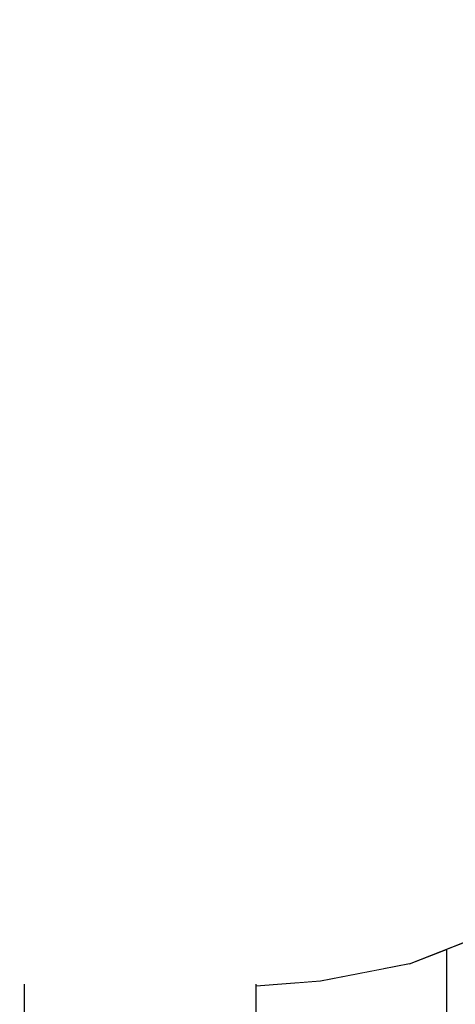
# Model space of a CAD drawing. Header units: millimetres. Extents: x -36478 to 31050, y -14815 to 11827.
# Tile 664 of 690: x -1147 to -1014, y 3901 to 4203. Entities that reach past the tile are written whole.
import ezdxf

# ---------------------------------------------------------------- set-up
doc = ezdxf.new("R2010")
doc.units = ezdxf.units.MM
doc.header["$MEASUREMENT"] = 0
doc.linetypes.add('Wipeout_Contour', pattern=[1000, 0, -1000])
for name, color, linetype in [('Nové_Interiér - nábytek', 7, 'Continuous'), ('Nové_Kóty - SP', 7, 'Continuous'), ('Nové_Výplně - Povrchové', 7, 'Continuous')]:
    doc.layers.add(name, color=color, linetype=linetype)
doc.styles.add('GENEROVANÝ_STYL_2', font='txt')
doc.dimstyles.new('GENEROVANÝ_STYL__1', dxfattribs={"dimtxt": 125, "dimasz": 190, "dimexe": 0.18, "dimexo": 300, "dimgap": 0, "dimtad": 1, "dimdec": 0, "dimzin": 0, "dimdsep": 46, "dimtxsty": 'GENEROVANÝ_STYL_2', "dimblk": 'ARROWHEAD_6', "dimblk1": 'ARROWHEAD_6', "dimblk2": 'ARROWHEAD_6', "dimcen": 0.09, "dimclrd": 1, "dimclre": 1, "dimclrt": 1, "dimazin": 0, "dimtfac": 1, "dimtdec": 4, "dimtmove": 0, "dimatfit": 3, "dimfxl": 1, "dimtolj": 1, "dimtzin": 0, "dimarcsym": 0})

# ---------------------------------------------------------------- blocks, each defined once
blk = doc.blocks.new('*D6333')
at = {"layer": 'Nové_Kóty - SP', "color": 1, "linetype": 'Continuous', "lineweight": 25}
for p, q in [((1592.49, 10900.32), (1592.49, 11050.32)), ((1692.49, 10800.32), (1492.49, 11000.32)), ((1779.99, 10900.32), (1292.49, 10900.32)), ((1592.49, 200), (1592.49, 10900.32)), ((1492.49, 300), (1692.49, 100)), ((1779.99, 200), (1292.49, 200)), ((1592.49, -398.51), (1592.49, 200))]:
    blk.add_line(p, q, dxfattribs=at)
at = {"layer": 'Nové_Kóty - SP', "color": 1, "lineweight": 25, "insert": (1567.49, 5289.02), "char_height": 125, "attachment_point": 7, "rotation": 90, "style": 'GENEROVANÝ_STYL_2'}
blk.add_mtext('\\A1;{\\pql;\\fArial|b0|i0|c0|p38;10\xa0700}', dxfattribs=at)
blk = doc.blocks.new('ARROWHEAD_6')
at = {"color": 0, "linetype": 'Continuous', "lineweight": 0}
for p, q in [((-0.5, -0.5), (0.5, 0.5)), ((0, 0), (-1, 0))]:
    blk.add_line(p, q, dxfattribs=at)
blk = doc.blocks.new('*D6426')
at = {"layer": 'Nové_Kóty - SP', "color": 1, "linetype": 'Continuous', "lineweight": 25}
for p, q in [((-3281.3, 5680), (-3081.3, 5480)), ((-2993.8, 5580), (-3481.3, 5580)), ((-3181.3, 3480), (-3181.3, 5580)), ((-3281.3, 3580), (-3081.3, 3380)), ((-2881.3, 3480), (-3368.8, 3480))]:
    blk.add_line(p, q, dxfattribs=at)
at = {"layer": 'Nové_Kóty - SP', "color": 1, "lineweight": 25, "insert": (-3206.3, 4316.29), "char_height": 125, "attachment_point": 7, "rotation": 90, "style": 'GENEROVANÝ_STYL_2'}
blk.add_mtext('\\A1;{\\pql;\\fArial|b0|i0|c0|p38;2\xa0100}', dxfattribs=at)
blk = doc.blocks.new('*D6432')
at = {"layer": 'Nové_Kóty - SP', "color": 1, "linetype": 'Continuous', "lineweight": 25}
for p, q in [((-4619.03, 6279.62), (-4819.03, 6479.62)), ((-4419.03, 6379.62), (-4906.53, 6379.62)), ((-4719.03, 3480), (-4719.03, 6379.62)), ((-4819.03, 3580), (-4619.03, 3380)), ((-4419.03, 3480), (-4906.53, 3480))]:
    blk.add_line(p, q, dxfattribs=at)
at = {"layer": 'Nové_Kóty - SP', "color": 1, "lineweight": 25, "char_height": 125, "attachment_point": 7, "rotation": 90, "style": 'GENEROVANÝ_STYL_2'}
for s, insert in [('\\A1;{\\pql;\\fArial|b0|i0|c0|p38;100}', (-4744.03, 5995.04)), ('\\A1;{\\pql;\\fArial|b0|i0|c0|p38;2\xa0900}', (-4744.03, 4573.81))]:
    blk.add_mtext(s, dxfattribs=dict(at, insert=insert))
blk = doc.blocks.new('*D6441')
at = {"layer": 'Nové_Kóty - SP', "color": 1, "linetype": 'Continuous', "lineweight": 25}
for p, q in [((-2766.08, 6230), (-2766.08, 6380)), ((-2666.08, 6130), (-2866.08, 6330)), ((-2466.08, 6230), (-2953.58, 6230)), ((-2766.08, 3480), (-2766.08, 6230)), ((-2866.08, 3580), (-2666.08, 3380)), ((-2666.08, 3330.35), (-2866.08, 3530.35)), ((-2466.08, 3480), (-2953.58, 3480))]:
    blk.add_line(p, q, dxfattribs=at)
at = {"layer": 'Nové_Kóty - SP', "color": 1, "lineweight": 25, "char_height": 125, "attachment_point": 7, "rotation": 90, "style": 'GENEROVANÝ_STYL_2'}
for s, insert in [('\\A1;{\\pql;\\fArial|b0|i0|c0|p38;2\xa0750}', (-2791.08, 4641.29)), ('\\A1;{\\pql;\\fArial|b0|i0|c0|p38;50}', (-2613.27, 3511.34))]:
    blk.add_mtext(s, dxfattribs=dict(at, insert=insert))

msp = doc.modelspace()

# ---------------------------------------------------------------- wipeouts: each hides what was drawn before it
at = {"color": 254, "linetype": 'Wipeout_Contour', "lineweight": 0, "ltscale": 12966.947133}
msp.add_wipeout([(-1059.99, 4222.19), (-1057.43, 4181.71), (-1027.65, 4176.29)], dxfattribs=at).dxf.layer = 'Nové_Výplně - Povrchové'
at = {"color": 254, "linetype": 'Wipeout_Contour', "lineweight": 0, "ltscale": 12601.054054}
msp.add_wipeout([(-1141.56, 4009.21), (-1139.2, 4054.94), (-1180.12, 4051.66)], dxfattribs=at).dxf.layer = 'Nové_Výplně - Povrchové'
at = {"color": 254, "linetype": 'Wipeout_Contour', "lineweight": 0, "ltscale": 12321.546078}
msp.add_wipeout([(-1095.18, 3960.88), (-1143.02, 3960.88), (-1096.02, 3939.29)], dxfattribs=at).dxf.layer = 'Nové_Výplně - Povrchové'
at = {"color": 254, "linetype": 'Wipeout_Contour', "lineweight": 0, "ltscale": 16264.063095}
msp.add_wipeout([(-1149.36, 3907.53), (-1135.7, 3906.95), (-1110.29, 3906.13), (-1104.08, 3908.57)], dxfattribs=at).dxf.layer = 'Nové_Výplně - Povrchové'
at = {"color": 254, "linetype": 'Wipeout_Contour', "lineweight": 0, "ltscale": 16203.276177}
msp.add_wipeout([(-1074.71, 3907.09), (-1074.71, 3906.73), (-1055.01, 3908.23), (-1070.51, 3907.53)], dxfattribs=at).dxf.layer = 'Nové_Výplně - Povrchové'

# ---------------------------------------------------------------- next in the draw order: wipeouts: each hides what was drawn before it
at = {"color": 254, "linetype": 'Wipeout_Contour', "lineweight": 0, "ltscale": 12997.234118}
msp.add_wipeout([(-1027.65, 4176.29), (-1030.88, 4218.51), (-1059.99, 4222.19)], dxfattribs=at).dxf.layer = 'Nové_Výplně - Povrchové'
at = {"color": 254, "linetype": 'Wipeout_Contour', "lineweight": 0, "ltscale": 12725.097236}
msp.add_wipeout([(-1139.2, 4054.94), (-1136.37, 4098.59), (-1176.36, 4093.8)], dxfattribs=at).dxf.layer = 'Nové_Výplně - Povrchové'
at = {"color": 254, "linetype": 'Wipeout_Contour', "lineweight": 0, "ltscale": 12566.560431}
msp.add_wipeout([(-1180.12, 4051.66), (-1182.68, 4007.67), (-1141.56, 4009.21)], dxfattribs=at).dxf.layer = 'Nové_Výplně - Povrchové'
at = {"color": 254, "linetype": 'Wipeout_Contour', "lineweight": 0, "ltscale": 12311.944345}
msp.add_wipeout([(-1143.02, 3960.88), (-1147.3, 3937.27), (-1096.02, 3939.29)], dxfattribs=at).dxf.layer = 'Nové_Výplně - Povrchové'
at = {"color": 254, "linetype": 'Wipeout_Contour', "lineweight": 0, "ltscale": 12204.882891}
msp.add_wipeout([(-1104.08, 3908.57), (-1099.78, 3914.27), (-1148.29, 3912.24)], dxfattribs=at).dxf.layer = 'Nové_Výplně - Povrchové'
at = {"color": 254, "linetype": 'Wipeout_Contour', "lineweight": 0, "ltscale": 12141.555972}
msp.add_wipeout([(-1035.76, 3912.12), (-1055.01, 3908.23), (-1027.62, 3913.59)], dxfattribs=at).dxf.layer = 'Nové_Výplně - Povrchové'

# ---------------------------------------------------------------- next in the draw order: wipeouts: each hides what was drawn before it
at = {"color": 254, "linetype": 'Wipeout_Contour', "lineweight": 0, "ltscale": 12845.697714}
msp.add_wipeout([(-1057.43, 4181.71), (-1054.71, 4140.68), (-1024, 4135.03)], dxfattribs=at).dxf.layer = 'Nové_Výplně - Povrchové'
at = {"color": 254, "linetype": 'Wipeout_Contour', "lineweight": 0, "ltscale": 12844.613215}
msp.add_wipeout([(-1136.37, 4098.59), (-1133.52, 4140.68), (-1171.96, 4135.03)], dxfattribs=at).dxf.layer = 'Nové_Výplně - Povrchové'
at = {"color": 254, "linetype": 'Wipeout_Contour', "lineweight": 0, "ltscale": 12690.905262}
msp.add_wipeout([(-1176.36, 4093.8), (-1180.12, 4051.66), (-1139.2, 4054.94)], dxfattribs=at).dxf.layer = 'Nové_Výplně - Povrchové'
at = {"color": 254, "linetype": 'Wipeout_Contour', "lineweight": 0, "ltscale": 12358.038066}
msp.add_wipeout([(-1143.02, 3960.88), (-1183.48, 3960.88), (-1147.3, 3937.27)], dxfattribs=at).dxf.layer = 'Nové_Výplně - Povrchové'
at = {"color": 254, "linetype": 'Wipeout_Contour', "lineweight": 0, "ltscale": 12227.142783}
msp.add_wipeout([(-1148.33, 3921.6), (-1099.78, 3914.27), (-1097.32, 3924.13)], dxfattribs=at).dxf.layer = 'Nové_Výplně - Povrchové'
at = {"color": 254, "linetype": 'Wipeout_Contour', "lineweight": 0, "ltscale": 12146.200007}
msp.add_wipeout([(-1070.51, 3907.53), (-1055.01, 3908.23), (-1035.76, 3912.12)], dxfattribs=at).dxf.layer = 'Nové_Výplně - Povrchové'
at = {"color": 254, "linetype": 'Wipeout_Contour', "lineweight": 0, "ltscale": 16286.591811}
msp.add_wipeout([(-1149.36, 3907.53), (-1152.27, 3906.41), (-1145.87, 3907.34), (-1135.7, 3906.95)], dxfattribs=at).dxf.layer = 'Nové_Výplně - Povrchové'

# ---------------------------------------------------------------- next in the draw order: wipeouts: each hides what was drawn before it
at = {"color": 254, "linetype": 'Wipeout_Contour', "lineweight": 0, "ltscale": 12961.893862}
msp.add_wipeout([(-1167.5, 4176.29), (-1133.52, 4140.68), (-1131.1, 4181.71)], dxfattribs=at).dxf.layer = 'Nové_Výplně - Povrchové'
at = {"color": 254, "linetype": 'Wipeout_Contour', "lineweight": 0, "ltscale": 12874.604164}
msp.add_wipeout([(-1024, 4135.03), (-1027.65, 4176.29), (-1057.43, 4181.71)], dxfattribs=at).dxf.layer = 'Nové_Výplně - Povrchové'
at = {"color": 254, "linetype": 'Wipeout_Contour', "lineweight": 0, "ltscale": 12810.107374}
msp.add_wipeout([(-1171.96, 4135.03), (-1176.36, 4093.8), (-1136.37, 4098.59)], dxfattribs=at).dxf.layer = 'Nové_Výplně - Povrchové'
at = {"color": 254, "linetype": 'Wipeout_Contour', "lineweight": 0, "ltscale": 12265.098675}
msp.add_wipeout([(-1147.3, 3937.27), (-1097.32, 3924.13), (-1096.02, 3939.29)], dxfattribs=at).dxf.layer = 'Nové_Výplně - Povrchové'
at = {"color": 254, "linetype": 'Wipeout_Contour', "lineweight": 0, "ltscale": 12141.616023}
msp.add_wipeout([(-1035.76, 3912.12), (-1027.62, 3913.59), (-1007.92, 3921.37)], dxfattribs=at).dxf.layer = 'Nové_Výplně - Povrchové'
at = {"color": 254, "linetype": 'Wipeout_Contour', "lineweight": 0, "ltscale": 12211.458173}
msp.add_wipeout([(-1104.08, 3908.57), (-1148.29, 3912.24), (-1149.36, 3907.53)], dxfattribs=at).dxf.layer = 'Nové_Výplně - Povrchové'

# ---------------------------------------------------------------- next in the draw order: wipeouts: each hides what was drawn before it
at = {"color": 254, "linetype": 'Wipeout_Contour', "lineweight": 0, "ltscale": 13079.214171}
msp.add_wipeout([(-1163.55, 4218.51), (-1131.1, 4181.71), (-1129.56, 4222.19)], dxfattribs=at).dxf.layer = 'Nové_Výplně - Povrchové'
at = {"color": 254, "linetype": 'Wipeout_Contour', "lineweight": 0, "ltscale": 12931.217233}
msp.add_wipeout([(-1030.88, 4218.51), (-1027.65, 4176.29), (-1004.29, 4168.87)], dxfattribs=at).dxf.layer = 'Nové_Výplně - Povrchové'
at = {"color": 254, "linetype": 'Wipeout_Contour', "lineweight": 0, "ltscale": 12926.891335}
msp.add_wipeout([(-1167.5, 4176.29), (-1171.96, 4135.03), (-1133.52, 4140.68)], dxfattribs=at).dxf.layer = 'Nové_Výplně - Povrchové'
at = {"color": 254, "linetype": 'Wipeout_Contour', "lineweight": 0, "ltscale": 12723.000386}
msp.add_wipeout([(-1020.52, 4093.8), (-1054.71, 4140.68), (-1052.23, 4098.59)], dxfattribs=at).dxf.layer = 'Nové_Výplně - Povrchové'
at = {"color": 254, "linetype": 'Wipeout_Contour', "lineweight": 0, "ltscale": 12296.513307}
msp.add_wipeout([(-1095.18, 3960.88), (-1096.02, 3939.29), (-1050.16, 3960.88)], dxfattribs=at).dxf.layer = 'Nové_Výplně - Povrchové'
at = {"color": 254, "linetype": 'Wipeout_Contour', "lineweight": 0, "ltscale": 12228.98459}
msp.add_wipeout([(-1148.33, 3921.6), (-1148.29, 3912.24), (-1099.78, 3914.27)], dxfattribs=at).dxf.layer = 'Nové_Výplně - Povrchové'
at = {"color": 254, "linetype": 'Wipeout_Contour', "lineweight": 0, "ltscale": 12151.798126}
msp.add_wipeout([(-1058.68, 3912.24), (-1070.51, 3907.53), (-1035.76, 3912.12)], dxfattribs=at).dxf.layer = 'Nové_Výplně - Povrchové'
at = {"color": 254, "linetype": 'Wipeout_Contour', "lineweight": 0, "ltscale": 28323.458327}
msp.add_wipeout([(-1167.02, 3905.88), (-1167.02, 3805), (-1145.87, 3805), (-1145.87, 3907.34), (-1152.27, 3906.41), (-1155.74, 3905.98), (-1157.01, 3905.93)], dxfattribs=at).dxf.layer = 'Nové_Výplně - Povrchové'

# ---------------------------------------------------------------- next in the draw order: wipeouts: each hides what was drawn before it
at = {"color": 254, "linetype": 'Wipeout_Contour', "lineweight": 0, "ltscale": 13043.970285}
msp.add_wipeout([(-1167.5, 4176.29), (-1131.1, 4181.71), (-1163.55, 4218.51)], dxfattribs=at).dxf.layer = 'Nové_Výplně - Povrchové'
at = {"color": 254, "linetype": 'Wipeout_Contour', "lineweight": 0, "ltscale": 12963.502848}
msp.add_wipeout([(-1030.88, 4218.51), (-1004.29, 4168.87), (-1007.44, 4213.48)], dxfattribs=at).dxf.layer = 'Nové_Výplně - Povrchové'
at = {"color": 254, "linetype": 'Wipeout_Contour', "lineweight": 0, "ltscale": 12752.382965}
msp.add_wipeout([(-1024, 4135.03), (-1054.71, 4140.68), (-1020.52, 4093.8)], dxfattribs=at).dxf.layer = 'Nové_Výplně - Povrchové'
at = {"color": 254, "linetype": 'Wipeout_Contour', "lineweight": 0, "ltscale": 12261.515575}
msp.add_wipeout([(-1147.3, 3937.27), (-1148.33, 3921.6), (-1097.32, 3924.13)], dxfattribs=at).dxf.layer = 'Nové_Výplně - Povrchové'
at = {"color": 254, "linetype": 'Wipeout_Contour', "lineweight": 0, "ltscale": 12147.99364}
msp.add_wipeout([(-1022.29, 3920.75), (-1035.76, 3912.12), (-1007.92, 3921.37)], dxfattribs=at).dxf.layer = 'Nové_Výplně - Povrchové'

# ---------------------------------------------------------------- next in the draw order: wipeouts: each hides what was drawn before it
at = {"color": 254, "linetype": 'Wipeout_Contour', "lineweight": 0, "ltscale": 12807.274483}
msp.add_wipeout([(-1027.65, 4176.29), (-1024, 4135.03), (-1000.71, 4127.31)], dxfattribs=at).dxf.layer = 'Nové_Výplně - Povrchové'
at = {"color": 254, "linetype": 'Wipeout_Contour', "lineweight": 0, "ltscale": 12597.307635}
msp.add_wipeout([(-1017.81, 4051.66), (-1052.23, 4098.59), (-1050.38, 4054.94)], dxfattribs=at).dxf.layer = 'Nové_Výplně - Povrchové'
at = {"color": 254, "linetype": 'Wipeout_Contour', "lineweight": 0, "ltscale": 12151.263672}
msp.add_wipeout([(-1022.29, 3920.75), (-1058.68, 3912.24), (-1035.76, 3912.12)], dxfattribs=at).dxf.layer = 'Nové_Výplně - Povrchové'

# ---------------------------------------------------------------- next in the draw order: wipeouts: each hides what was drawn before it
at = {"color": 254, "linetype": 'Wipeout_Contour', "lineweight": 0, "ltscale": 12836.319314}
msp.add_wipeout([(-1027.65, 4176.29), (-1000.71, 4127.31), (-1004.29, 4168.87)], dxfattribs=at).dxf.layer = 'Nové_Výplně - Povrchové'
at = {"color": 254, "linetype": 'Wipeout_Contour', "lineweight": 0, "ltscale": 12628.632272}
msp.add_wipeout([(-1052.23, 4098.59), (-1017.81, 4051.66), (-1020.52, 4093.8)], dxfattribs=at).dxf.layer = 'Nové_Výplně - Povrchové'
at = {"color": 254, "linetype": 'Wipeout_Contour', "lineweight": 0, "ltscale": 12160.633593}
msp.add_wipeout([(-996.36, 3936.25), (-1022.29, 3920.75), (-1007.92, 3921.37)], dxfattribs=at).dxf.layer = 'Nové_Výplně - Povrchové'

# ---------------------------------------------------------------- next in the draw order: wipeouts: each hides what was drawn before it
at = {"color": 254, "linetype": 'Wipeout_Contour', "lineweight": 0, "ltscale": 12685.755362}
msp.add_wipeout([(-1024, 4135.03), (-1020.52, 4093.8), (-997.35, 4087.25)], dxfattribs=at).dxf.layer = 'Nové_Výplně - Povrchové'
at = {"color": 254, "linetype": 'Wipeout_Contour', "lineweight": 0, "ltscale": 12467.085583}
msp.add_wipeout([(-1016.48, 4007.67), (-1050.38, 4054.94), (-1049.56, 4009.21)], dxfattribs=at).dxf.layer = 'Nové_Výplně - Povrchové'
at = {"color": 254, "linetype": 'Wipeout_Contour', "lineweight": 0, "ltscale": 12165.166737}
msp.add_wipeout([(-1051.21, 3921.6), (-1058.68, 3912.24), (-1022.29, 3920.75)], dxfattribs=at).dxf.layer = 'Nové_Výplně - Povrchové'

# ---------------------------------------------------------------- next in the draw order: wipeouts: each hides what was drawn before it
at = {"color": 254, "linetype": 'Wipeout_Contour', "lineweight": 0, "ltscale": 12714.420154}
msp.add_wipeout([(-1000.71, 4127.31), (-1024, 4135.03), (-997.35, 4087.25)], dxfattribs=at).dxf.layer = 'Nové_Výplně - Povrchové'
at = {"color": 254, "linetype": 'Wipeout_Contour', "lineweight": 0, "ltscale": 12501.42532}
msp.add_wipeout([(-1050.38, 4054.94), (-1016.48, 4007.67), (-1017.81, 4051.66)], dxfattribs=at).dxf.layer = 'Nové_Výplně - Povrchové'
at = {"color": 254, "linetype": 'Wipeout_Contour', "lineweight": 0, "ltscale": 12177.879465}
msp.add_wipeout([(-1015.72, 3936.29), (-1022.29, 3920.75), (-996.36, 3936.25)], dxfattribs=at).dxf.layer = 'Nové_Výplně - Povrchové'

# ---------------------------------------------------------------- next in the draw order: wipeouts: each hides what was drawn before it
at = {"color": 254, "linetype": 'Wipeout_Contour', "lineweight": 0, "ltscale": 12563.802564}
msp.add_wipeout([(-994.84, 4047.18), (-1020.52, 4093.8), (-1017.81, 4051.66)], dxfattribs=at).dxf.layer = 'Nové_Výplně - Povrchové'
at = {"color": 254, "linetype": 'Wipeout_Contour', "lineweight": 0, "ltscale": 12176.770003}
msp.add_wipeout([(-1051.21, 3921.6), (-1022.29, 3920.75), (-1015.72, 3936.29)], dxfattribs=at).dxf.layer = 'Nové_Výplně - Povrchové'

# ---------------------------------------------------------------- next in the draw order: wipeouts: each hides what was drawn before it
at = {"color": 254, "linetype": 'Wipeout_Contour', "lineweight": 0, "ltscale": 12594.36154}
msp.add_wipeout([(-1020.52, 4093.8), (-994.84, 4047.18), (-997.35, 4087.25)], dxfattribs=at).dxf.layer = 'Nové_Výplně - Povrchové'
at = {"color": 254, "linetype": 'Wipeout_Contour', "lineweight": 0, "ltscale": 12200.036108}
msp.add_wipeout([(-1048.3, 3937.27), (-1051.21, 3921.6), (-1015.72, 3936.29)], dxfattribs=at).dxf.layer = 'Nové_Výplně - Povrchové'

# ---------------------------------------------------------------- next in the draw order: wipeouts: each hides what was drawn before it
at = {"color": 254, "linetype": 'Wipeout_Contour', "lineweight": 0, "ltscale": 12438.579124}
msp.add_wipeout([(-993.81, 4005.56), (-1017.81, 4051.66), (-1016.48, 4007.67)], dxfattribs=at).dxf.layer = 'Nové_Výplně - Povrchové'
at = {"color": 254, "linetype": 'Wipeout_Contour', "lineweight": 0, "ltscale": 12260.812694}
msp.add_wipeout([(-1096.02, 3939.29), (-1048.3, 3937.27), (-1050.16, 3960.88)], dxfattribs=at).dxf.layer = 'Nové_Výplně - Povrchové'
at = {"color": 254, "linetype": 'Wipeout_Contour', "lineweight": 0, "ltscale": 12238.927953}
msp.add_wipeout([(-1017.13, 3960.88), (-1015.72, 3936.29), (-994.92, 3960.88)], dxfattribs=at).dxf.layer = 'Nové_Výplně - Povrchové'
at = {"color": 254, "linetype": 'Wipeout_Contour', "lineweight": 0, "ltscale": 19237.882717}
msp.add_wipeout([(-1016.16, 3573.2), (-1015.2, 3573), (-1008.84, 3573), (-1008.84, 3921.01), (-1016.16, 3918.12)], dxfattribs=at).dxf.layer = 'Nové_Výplně - Povrchové'

# ---------------------------------------------------------------- next in the draw order: wipeouts: each hides what was drawn before it
at = {"color": 254, "linetype": 'Wipeout_Contour', "lineweight": 0, "ltscale": 12472.71709}
msp.add_wipeout([(-1017.81, 4051.66), (-993.81, 4005.56), (-994.84, 4047.18)], dxfattribs=at).dxf.layer = 'Nové_Výplně - Povrchové'
at = {"color": 254, "linetype": 'Wipeout_Contour', "lineweight": 0, "ltscale": 12435.037935}
msp.add_wipeout([(-1141.56, 4009.21), (-1095.18, 3960.88), (-1094.03, 4009.8)], dxfattribs=at).dxf.layer = 'Nové_Výplně - Povrchové'
at = {"color": 254, "linetype": 'Wipeout_Contour', "lineweight": 0, "ltscale": 12238.255342}
msp.add_wipeout([(-1096.02, 3939.29), (-1097.32, 3924.13), (-1048.3, 3937.27)], dxfattribs=at).dxf.layer = 'Nové_Výplně - Povrchové'

# ---------------------------------------------------------------- next in the draw order: wipeouts: each hides what was drawn before it
at = {"color": 254, "linetype": 'Wipeout_Contour', "lineweight": 0, "ltscale": 12399.96817}
msp.add_wipeout([(-1141.56, 4009.21), (-1143.02, 3960.88), (-1095.18, 3960.88)], dxfattribs=at).dxf.layer = 'Nové_Výplně - Povrchové'
at = {"color": 254, "linetype": 'Wipeout_Contour', "lineweight": 0, "ltscale": 12261.938412}
msp.add_wipeout([(-1050.16, 3960.88), (-1048.3, 3937.27), (-1017.13, 3960.88)], dxfattribs=at).dxf.layer = 'Nové_Výplně - Povrchové'
at = {"color": 254, "linetype": 'Wipeout_Contour', "lineweight": 0, "ltscale": 12200.676143}
msp.add_wipeout([(-1097.32, 3924.13), (-1099.78, 3914.27), (-1051.21, 3921.6)], dxfattribs=at).dxf.layer = 'Nové_Výplně - Povrchové'

# ---------------------------------------------------------------- next in the draw order: wipeouts: each hides what was drawn before it
at = {"color": 254, "linetype": 'Wipeout_Contour', "lineweight": 0, "ltscale": 12569.828695}
msp.add_wipeout([(-1139.2, 4054.94), (-1094.03, 4009.8), (-1093.19, 4056.21)], dxfattribs=at).dxf.layer = 'Nové_Výplně - Povrchové'
at = {"color": 254, "linetype": 'Wipeout_Contour', "lineweight": 0, "ltscale": 12209.171762}
msp.add_wipeout([(-1015.72, 3936.29), (-996.36, 3936.25), (-994.92, 3960.88)], dxfattribs=at).dxf.layer = 'Nové_Výplně - Povrchové'
at = {"color": 254, "linetype": 'Wipeout_Contour', "lineweight": 0, "ltscale": 12208.949614}
msp.add_wipeout([(-1097.32, 3924.13), (-1051.21, 3921.6), (-1048.3, 3937.27)], dxfattribs=at).dxf.layer = 'Nové_Výplně - Povrchové'
at = {"color": 254, "linetype": 'Wipeout_Contour', "lineweight": 0, "ltscale": 12180.337251}
msp.add_wipeout([(-1099.78, 3914.27), (-1104.08, 3908.57), (-1058.68, 3912.24)], dxfattribs=at).dxf.layer = 'Nové_Výplně - Povrchové'

# ---------------------------------------------------------------- next in the draw order: wipeouts: each hides what was drawn before it
at = {"color": 254, "linetype": 'Wipeout_Contour', "lineweight": 0, "ltscale": 12536.274031}
msp.add_wipeout([(-1141.56, 4009.21), (-1094.03, 4009.8), (-1139.2, 4054.94)], dxfattribs=at).dxf.layer = 'Nové_Výplně - Povrchové'
at = {"color": 254, "linetype": 'Wipeout_Contour', "lineweight": 0, "ltscale": 12228.731964}
msp.add_wipeout([(-1017.13, 3960.88), (-1048.3, 3937.27), (-1015.72, 3936.29)], dxfattribs=at).dxf.layer = 'Nové_Výplně - Povrchové'
at = {"color": 254, "linetype": 'Wipeout_Contour', "lineweight": 0, "ltscale": 12178.66512}
msp.add_wipeout([(-1099.78, 3914.27), (-1058.68, 3912.24), (-1051.21, 3921.6)], dxfattribs=at).dxf.layer = 'Nové_Výplně - Povrchové'
at = {"color": 254, "linetype": 'Wipeout_Contour', "lineweight": 0, "ltscale": 16228.523608}
msp.add_wipeout([(-1110.29, 3906.13), (-1084.87, 3906.95), (-1070.51, 3907.53), (-1104.08, 3908.57)], dxfattribs=at).dxf.layer = 'Nové_Výplně - Povrchové'

# ---------------------------------------------------------------- next in the draw order: wipeouts: each hides what was drawn before it
at = {"color": 254, "linetype": 'Wipeout_Contour', "lineweight": 0, "ltscale": 12698.278837}
msp.add_wipeout([(-1136.37, 4098.59), (-1093.19, 4056.21), (-1092.71, 4100.45)], dxfattribs=at).dxf.layer = 'Nové_Výplně - Povrchové'
at = {"color": 254, "linetype": 'Wipeout_Contour', "lineweight": 0, "ltscale": 12470.187334}
msp.add_wipeout([(-1143.02, 3960.88), (-1141.56, 4009.21), (-1182.68, 4007.67)], dxfattribs=at).dxf.layer = 'Nové_Výplně - Povrchové'
at = {"color": 254, "linetype": 'Wipeout_Contour', "lineweight": 0, "ltscale": 12399.017292}
msp.add_wipeout([(-1050.16, 3960.88), (-1049.56, 4009.21), (-1094.03, 4009.8)], dxfattribs=at).dxf.layer = 'Nové_Výplně - Povrchové'
at = {"color": 254, "linetype": 'Wipeout_Contour', "lineweight": 0, "ltscale": 12165.783787}
msp.add_wipeout([(-1104.08, 3908.57), (-1070.51, 3907.53), (-1058.68, 3912.24)], dxfattribs=at).dxf.layer = 'Nové_Výplně - Povrchové'

# ---------------------------------------------------------------- next in the draw order: wipeouts: each hides what was drawn before it
at = {"color": 254, "linetype": 'Wipeout_Contour', "lineweight": 0, "ltscale": 12821.673274}
msp.add_wipeout([(-1133.52, 4140.68), (-1092.71, 4100.45), (-1092.62, 4142.87)], dxfattribs=at).dxf.layer = 'Nové_Výplně - Povrchové'
at = {"color": 254, "linetype": 'Wipeout_Contour', "lineweight": 0, "ltscale": 12665.513803}
msp.add_wipeout([(-1136.37, 4098.59), (-1139.2, 4054.94), (-1093.19, 4056.21)], dxfattribs=at).dxf.layer = 'Nové_Výplně - Povrchové'
at = {"color": 254, "linetype": 'Wipeout_Contour', "lineweight": 0, "ltscale": 12363.005098}
msp.add_wipeout([(-1094.03, 4009.8), (-1095.18, 3960.88), (-1050.16, 3960.88)], dxfattribs=at).dxf.layer = 'Nové_Výplně - Povrchové'
at = {"color": 254, "linetype": 'Wipeout_Contour', "lineweight": 0, "ltscale": 12434.341925}
msp.add_wipeout([(-1182.68, 4007.67), (-1183.48, 3960.88), (-1143.02, 3960.88)], dxfattribs=at).dxf.layer = 'Nové_Výplně - Povrchové'
at = {"color": 254, "linetype": 'Wipeout_Contour', "lineweight": 0, "ltscale": 16210.952615}
msp.add_wipeout([(-1070.51, 3907.53), (-1084.87, 3906.95), (-1074.71, 3907.34), (-1074.71, 3907.09)], dxfattribs=at).dxf.layer = 'Nové_Výplně - Povrchové'

# ---------------------------------------------------------------- next in the draw order: wipeouts: each hides what was drawn before it
at = {"color": 254, "linetype": 'Wipeout_Contour', "lineweight": 0, "ltscale": 12941.29373}
msp.add_wipeout([(-1092.62, 4142.87), (-1092.97, 4183.81), (-1131.1, 4181.71)], dxfattribs=at).dxf.layer = 'Nové_Výplně - Povrchové'
at = {"color": 254, "linetype": 'Wipeout_Contour', "lineweight": 0, "ltscale": 12789.240079}
msp.add_wipeout([(-1136.37, 4098.59), (-1092.71, 4100.45), (-1133.52, 4140.68)], dxfattribs=at).dxf.layer = 'Nové_Výplně - Povrchové'
at = {"color": 254, "linetype": 'Wipeout_Contour', "lineweight": 0, "ltscale": 12368.84962}
msp.add_wipeout([(-1049.56, 4009.21), (-1017.13, 3960.88), (-1016.48, 4007.67)], dxfattribs=at).dxf.layer = 'Nové_Výplně - Povrchové'
at = {"color": 254, "linetype": 'Wipeout_Contour', "lineweight": 0, "ltscale": 28237.703542}
msp.add_wipeout([(-1145.87, 3907.34), (-1145.87, 3805), (-1074.71, 3805), (-1074.71, 3907.34), (-1084.87, 3906.95), (-1110.29, 3906.13), (-1135.7, 3906.95)], dxfattribs=at).dxf.layer = 'Nové_Výplně - Povrchové'

# ---------------------------------------------------------------- next in the draw order: wipeouts: each hides what was drawn before it
at = {"color": 254, "linetype": 'Wipeout_Contour', "lineweight": 0, "ltscale": 13058.426847}
msp.add_wipeout([(-1092.97, 4183.81), (-1093.81, 4223.62), (-1129.56, 4222.19)], dxfattribs=at).dxf.layer = 'Nové_Výplně - Povrchové'
at = {"color": 254, "linetype": 'Wipeout_Contour', "lineweight": 0, "ltscale": 12908.998545}
msp.add_wipeout([(-1133.52, 4140.68), (-1092.62, 4142.87), (-1131.1, 4181.71)], dxfattribs=at).dxf.layer = 'Nové_Výplně - Povrchové'
at = {"color": 254, "linetype": 'Wipeout_Contour', "lineweight": 0, "ltscale": 12330.837105}
msp.add_wipeout([(-1050.16, 3960.88), (-1017.13, 3960.88), (-1049.56, 4009.21)], dxfattribs=at).dxf.layer = 'Nové_Výplně - Povrchové'

# ---------------------------------------------------------------- next in the draw order: wipeouts: each hides what was drawn before it
at = {"color": 254, "linetype": 'Wipeout_Contour', "lineweight": 0, "ltscale": 13026.331414}
msp.add_wipeout([(-1129.56, 4222.19), (-1131.1, 4181.71), (-1092.97, 4183.81)], dxfattribs=at).dxf.layer = 'Nové_Výplně - Povrchové'
at = {"color": 254, "linetype": 'Wipeout_Contour', "lineweight": 0, "ltscale": 12346.057747}
msp.add_wipeout([(-1016.48, 4007.67), (-994.92, 3960.88), (-993.81, 4005.56)], dxfattribs=at).dxf.layer = 'Nové_Výplně - Povrchové'

# ---------------------------------------------------------------- next in the draw order: wipeouts: each hides what was drawn before it
at = {"color": 254, "linetype": 'Wipeout_Contour', "lineweight": 0, "ltscale": 12999.959041}
msp.add_wipeout([(-1093.81, 4223.62), (-1092.97, 4183.81), (-1057.43, 4181.71)], dxfattribs=at).dxf.layer = 'Nové_Výplně - Povrchové'
at = {"color": 254, "linetype": 'Wipeout_Contour', "lineweight": 0, "ltscale": 12307.290736}
msp.add_wipeout([(-1016.48, 4007.67), (-1017.13, 3960.88), (-994.92, 3960.88)], dxfattribs=at).dxf.layer = 'Nové_Výplně - Povrchové'

# ---------------------------------------------------------------- next in the draw order: wipeouts: each hides what was drawn before it
at = {"color": 254, "linetype": 'Wipeout_Contour', "lineweight": 0, "ltscale": 13030.069817}
msp.add_wipeout([(-1057.43, 4181.71), (-1059.99, 4222.19), (-1093.81, 4223.62)], dxfattribs=at).dxf.layer = 'Nové_Výplně - Povrchové'

# ---------------------------------------------------------------- next in the draw order: wipeouts: each hides what was drawn before it
at = {"color": 254, "linetype": 'Wipeout_Contour', "lineweight": 0, "ltscale": 12881.088093}
msp.add_wipeout([(-1092.97, 4183.81), (-1092.62, 4142.87), (-1054.71, 4140.68)], dxfattribs=at).dxf.layer = 'Nové_Výplně - Povrchové'

# ---------------------------------------------------------------- next in the draw order: wipeouts: each hides what was drawn before it
at = {"color": 254, "linetype": 'Wipeout_Contour', "lineweight": 0, "ltscale": 12910.995024}
msp.add_wipeout([(-1054.71, 4140.68), (-1057.43, 4181.71), (-1092.97, 4183.81)], dxfattribs=at).dxf.layer = 'Nové_Výplně - Povrchové'

# ---------------------------------------------------------------- next in the draw order: wipeouts: each hides what was drawn before it
at = {"color": 254, "linetype": 'Wipeout_Contour', "lineweight": 0, "ltscale": 12759.021308}
msp.add_wipeout([(-1092.62, 4142.87), (-1092.71, 4100.45), (-1052.23, 4098.59)], dxfattribs=at).dxf.layer = 'Nové_Výplně - Povrchové'

# ---------------------------------------------------------------- next in the draw order: wipeouts: each hides what was drawn before it
at = {"color": 254, "linetype": 'Wipeout_Contour', "lineweight": 0, "ltscale": 12789.481559}
msp.add_wipeout([(-1052.23, 4098.59), (-1054.71, 4140.68), (-1092.62, 4142.87)], dxfattribs=at).dxf.layer = 'Nové_Výplně - Povrchové'

# ---------------------------------------------------------------- next in the draw order: wipeouts: each hides what was drawn before it
at = {"color": 254, "linetype": 'Wipeout_Contour', "lineweight": 0, "ltscale": 12632.692031}
msp.add_wipeout([(-1092.71, 4100.45), (-1093.19, 4056.21), (-1050.38, 4054.94)], dxfattribs=at).dxf.layer = 'Nové_Výplně - Povrchové'

# ---------------------------------------------------------------- next in the draw order: wipeouts: each hides what was drawn before it
at = {"color": 254, "linetype": 'Wipeout_Contour', "lineweight": 0, "ltscale": 12664.397521}
msp.add_wipeout([(-1050.38, 4054.94), (-1052.23, 4098.59), (-1092.71, 4100.45)], dxfattribs=at).dxf.layer = 'Nové_Výplně - Povrchové'

# ---------------------------------------------------------------- next in the draw order: wipeouts: each hides what was drawn before it
at = {"color": 254, "linetype": 'Wipeout_Contour', "lineweight": 0, "ltscale": 12501.035025}
msp.add_wipeout([(-1093.19, 4056.21), (-1094.03, 4009.8), (-1049.56, 4009.21)], dxfattribs=at).dxf.layer = 'Nové_Výplně - Povrchové'

# ---------------------------------------------------------------- next in the draw order: wipeouts: each hides what was drawn before it
at = {"color": 254, "linetype": 'Wipeout_Contour', "lineweight": 0, "ltscale": 12534.613805}
msp.add_wipeout([(-1049.56, 4009.21), (-1050.38, 4054.94), (-1093.19, 4056.21)], dxfattribs=at).dxf.layer = 'Nové_Výplně - Povrchové'

# ---------------------------------------------------------------- next in the draw order: wipeouts: each hides what was drawn before it
at = {"color": 254, "linetype": 'Wipeout_Contour', "lineweight": 0, "ltscale": 120221.199004}
msp.add_wipeout([(-3462.82, 4490), (-3435.73, 4490), (-3428.73, 4490), (-3428.73, 4470), (-3435.73, 4470), (-3462.82, 4470), (-3462.82, 3480.38), (-2611, 3480.38), (-2611, 4630), (-931.16, 4630), (-931.16, 4205), (-966.16, 4205), (-966.16, 3490), (-961.16, 3490), (-961.16, 3480.38), (-850.08, 3480.38), (-850.08, 4330), (-880.08, 4330), (-880.08, 4355), (-850.05, 4355), (-850.05, 6130), (-850.08, 6130), (-850.08, 6480), (-3462.82, 6480)], dxfattribs=at).dxf.layer = 'Nové_Výplně - Povrchové'

# ---------------------------------------------------------------- next in the draw order: wipeouts: each hides what was drawn before it
at = {"color": 254, "linetype": 'Wipeout_Contour', "lineweight": 0, "ltscale": 130043.688256}
msp.add_wipeout([(-1242.41, 3627.5), (-1242.41, 3619.78), (-1232.38, 3617.14), (-1016.16, 3573.2), (-1016.16, 3918.12), (-1027.62, 3913.59), (-1055.01, 3908.23), (-1074.71, 3906.73), (-1074.71, 3863.62), (-1070.83, 3860.28), (-1065.17, 3850.15), (-1062.43, 3838.95), (-1060.24, 3829.65), (-1062.82, 3826.92), (-1064.22, 3825.68), (-1064.28, 3823.33), (-1065.71, 3821.36), (-1067.93, 3819.63), (-1074.71, 3817.22), (-1074.71, 3805), (-1130.79, 3805), (-1155.03, 3762.43), (-1151.19, 3762.14), (-1147.67, 3762.14), (-1101.56, 3759.53), (-1101.75, 3754.53), (-1137, 3754.53), (-1158.25, 3756.76), (-1159.26, 3755), (-1222.38, 3755), (-1222.38, 3675), (-1232.39, 3675), (-1232.39, 3627.5)], dxfattribs=at).dxf.layer = 'Nové_Výplně - Povrchové'

# ---------------------------------------------------------------- next in the draw order: linework, layer by layer
at = {"layer": 'Nové_Interiér - nábytek', "color": 1, "linetype": 'Continuous', "lineweight": 25}
for p, q in [((-1027.62, 3913.59), (-1007.92, 3921.37)), ((-1016.16, 3573.2), (-1016.16, 3918.12)), ((-1027.62, 3913.59), (-1055.01, 3908.23)), ((-1055.01, 3908.23), (-1074.71, 3906.73)), ((-1145.87, 3805), (-1145.87, 3907.34)), ((-1074.71, 3805), (-1074.71, 3907.34))]:
    msp.add_line(p, q, dxfattribs=at)

# ---------------------------------------------------------------- next in the draw order: dimensions: what is measured, and where the dimension line sits
at = {"layer": 'Nové_Kóty - SP', "color": 1, "linetype": 'Continuous', "lineweight": 25}
for base, p1, p2, picture, middle in [((1592.49, 10900.32), (-1010.08, 200), (-4354.78, 10900.32), '*D6333', (1504.99, 5551.37)), ((-4719.03, 6379.62), (-849.79, 3480), (-4695.76, 6379.62), '*D6432', (-4806.53, 4788.51)), ((-2766.08, 6230), (-849.79, 3480), (-849.79, 6230), '*D6441', (-2853.58, 4855.99)), ((-3181.3, 5580), (-849.79, 3480), (-3488.33, 5580), '*D6426', (-3268.8, 4530.99))]:
    dim = msp.add_linear_dim(base=base, p1=p1, p2=p2, angle=90, dimstyle='GENEROVANÝ_STYL__1', dxfattribs=at)
    dim.commit()
    dim.dimension.update_dxf_attribs({"geometry": picture, "text_midpoint": middle, "dimtype": 160, "text_rotation": 90})

doc.saveas('drawing.dxf')
